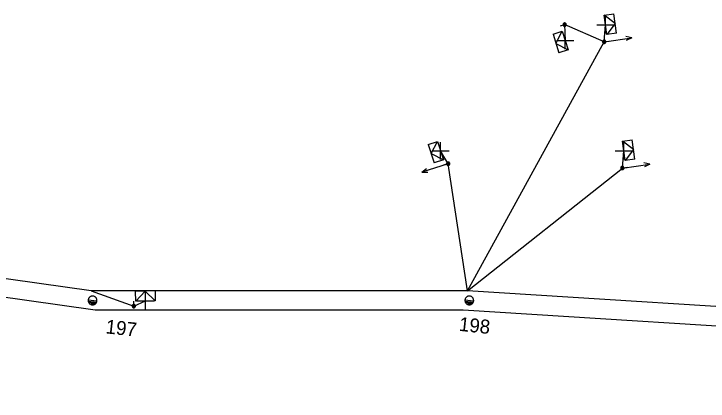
# Model space of a CAD drawing. Extents: x -544780 to -541582, y -1198995 to -1196551.
# Drawn here: x -542553.15 to -542503.18, y -1198575.39 to -1198547.56 of the extents above; entities that cross this region are included whole.
import ezdxf

# ---------------------------------------------------------------- set-up
doc = ezdxf.new("R2010")
doc.units = 0
for name, color, linetype in [('Vrstva 1', 7, 'Continuous'), ('Vrstva 13', 7, 'Continuous'), ('Vrstva 14', 7, 'Continuous'), ('Vrstva 2', 7, 'Continuous'), ('Vrstva 31', 7, 'Continuous'), ('Vrstva 34', 7, 'Continuous'), ('Vrstva 52', 7, 'Continuous'), ('Vrstva 54', 7, 'Continuous'), ('Vrstva 9', 7, 'Continuous')]:
    doc.layers.add(name, color=color, linetype=linetype)

# ---------------------------------------------------------------- blocks, each defined once
blk = doc.blocks.new('NN440')
at = {"layer": 'Vrstva 2'}
for points in [[(0.631, -0.004), (0.627, 0.062), (0.617, 0.127), (0.6, 0.191), (0.577, 0.252), (0.547, 0.311), (0.511, 0.366), (0.469, 0.417), (0.423, 0.464), (0.371, 0.505), (0.316, 0.542), (0.257, 0.571), (0.196, 0.595), (0.132, 0.612), (0.067, 0.622), (0.001, 0.626), (-0.065, 0.622), (-0.13, 0.612), (-0.194, 0.595), (-0.255, 0.571), (-0.314, 0.542), (-0.369, 0.505), (-0.42, 0.464), (-0.467, 0.417), (-0.509, 0.366), (-0.544, 0.311), (-0.574, 0.252), (-0.598, 0.191), (-0.615, 0.127), (-0.626, 0.062), (-0.629, -0.004), (-0.626, -0.07), (-0.615, -0.135), (-0.598, -0.199), (-0.574, -0.26), (-0.544, -0.319), (-0.509, -0.374), (-0.467, -0.426), (-0.42, -0.472), (-0.369, -0.514), (-0.314, -0.55), (-0.255, -0.58), (-0.194, -0.603), (-0.13, -0.62), (-0.065, -0.631), (0.001, -0.634), (0.067, -0.631), (0.132, -0.62), (0.196, -0.603), (0.257, -0.58), (0.316, -0.55), (0.371, -0.514), (0.423, -0.472), (0.469, -0.426), (0.511, -0.374), (0.547, -0.319), (0.577, -0.26), (0.6, -0.199), (0.617, -0.135), (0.627, -0.07), (0.631, -0.004)], [(-0.631, 0), (0.629, 0)], [(-0.601, -0.177), (0.57, -0.177)], [(-0.513, -0.325), (0.501, -0.325)], [(-0.375, -0.473), (0.353, -0.473)]]:
    blk.add_lwpolyline(points, dxfattribs=at)
blk = doc.blocks.new('NN560')
at = {"layer": 'Vrstva 2'}
for points in [[(1.999, -0.001), (1.59, 0.141)], [(0, -0.001), (1.999, -0.001)], [(1.999, -0.001), (1.59, -0.134)]]:
    blk.add_lwpolyline(points, dxfattribs=at)
blk = doc.blocks.new('NN800')
at = {"layer": 'Vrstva 1'}
for points in [[(-0.442, 0.442), (0.442, -0.442)], [(-0.442, -0.442), (0.442, 0.442)]]:
    blk.add_lwpolyline(points, dxfattribs=at)
blk = doc.blocks.new('NN630')
at = {"layer": 'Vrstva 9'}
for points in [[(-0.003, -0.7), (-0.703, 0)], [(-0.703, -0.7), (-0.703, 0), (0.697, 0), (0.697, -0.7)], [(-0.003, -0.7), (0.697, 0)], [(-0.703, -0.7), (0.697, -0.7)]]:
    blk.add_lwpolyline(points, dxfattribs=at)
blk = doc.blocks.new('NN500')
at = {"layer": 'Vrstva 2'}
for points in [[(-0.001, -0.235), (0.023, -0.234), (0.048, -0.23), (0.071, -0.224), (0.094, -0.215), (0.116, -0.204), (0.137, -0.191), (0.156, -0.175), (0.173, -0.158), (0.189, -0.139), (0.202, -0.118), (0.213, -0.096), (0.222, -0.073), (0.229, -0.049), (0.232, -0.025), (0.234, 0), (0.232, 0.024), (0.229, 0.048), (0.222, 0.072), (0.213, 0.095), (0.202, 0.117), (0.189, 0.138), (0.173, 0.157), (0.156, 0.174), (0.137, 0.19), (0.116, 0.203), (0.094, 0.214), (0.071, 0.223), (0.048, 0.229), (0.023, 0.233), (-0.001, 0.235), (-0.026, 0.233), (-0.05, 0.229), (-0.074, 0.223), (-0.097, 0.214), (-0.119, 0.203), (-0.139, 0.19), (-0.158, 0.174), (-0.176, 0.157), (-0.191, 0.138), (-0.205, 0.117), (-0.216, 0.095), (-0.225, 0.072), (-0.231, 0.048), (-0.235, 0.024), (-0.236, 0), (-0.235, -0.025), (-0.231, -0.049), (-0.225, -0.073), (-0.216, -0.096), (-0.205, -0.118), (-0.191, -0.139), (-0.176, -0.158), (-0.158, -0.175), (-0.139, -0.191), (-0.119, -0.204), (-0.097, -0.215), (-0.074, -0.224), (-0.05, -0.23), (-0.026, -0.234), (-0.001, -0.235)], [(-0.001, -0.235), (0.023, -0.234), (0.048, -0.23), (0.071, -0.224), (0.094, -0.215), (0.116, -0.204), (0.137, -0.191), (0.156, -0.175), (0.173, -0.158), (0.189, -0.139), (0.202, -0.118), (0.213, -0.096), (0.222, -0.073), (0.229, -0.049), (0.232, -0.025), (0.234, 0), (0.232, 0.024), (0.229, 0.048), (0.222, 0.072), (0.213, 0.095), (0.202, 0.117), (0.189, 0.138), (0.173, 0.157), (0.156, 0.174), (0.137, 0.19), (0.116, 0.203), (0.094, 0.214), (0.071, 0.223), (0.048, 0.229), (0.023, 0.233), (-0.001, 0.235), (-0.026, 0.233), (-0.05, 0.229), (-0.074, 0.223), (-0.097, 0.214), (-0.119, 0.203), (-0.139, 0.19), (-0.158, 0.174), (-0.176, 0.157), (-0.191, 0.138), (-0.205, 0.117), (-0.216, 0.095), (-0.225, 0.072), (-0.231, 0.048), (-0.235, 0.024), (-0.236, 0), (-0.235, -0.025), (-0.231, -0.049), (-0.225, -0.073), (-0.216, -0.096), (-0.205, -0.118), (-0.191, -0.139), (-0.176, -0.158), (-0.158, -0.175), (-0.139, -0.191), (-0.119, -0.204), (-0.097, -0.215), (-0.074, -0.224), (-0.05, -0.23), (-0.026, -0.234), (-0.001, -0.235)], [(-0.001, -0.206), (0.02, -0.205), (0.041, -0.201), (0.062, -0.196), (0.082, -0.188), (0.101, -0.178), (0.12, -0.167), (0.136, -0.153), (0.151, -0.138), (0.165, -0.121), (0.177, -0.103), (0.186, -0.084), (0.194, -0.064), (0.2, -0.043), (0.203, -0.022), (0.204, 0), (0.203, 0.021), (0.2, 0.042), (0.194, 0.063), (0.186, 0.083), (0.177, 0.102), (0.165, 0.12), (0.151, 0.137), (0.136, 0.152), (0.12, 0.166), (0.101, 0.177), (0.082, 0.187), (0.062, 0.195), (0.041, 0.2), (0.02, 0.204), (-0.001, 0.205), (-0.023, 0.204), (-0.044, 0.2), (-0.065, 0.195), (-0.085, 0.187), (-0.104, 0.177), (-0.122, 0.166), (-0.139, 0.152), (-0.154, 0.137), (-0.167, 0.12), (-0.179, 0.102), (-0.189, 0.083), (-0.197, 0.063), (-0.202, 0.042), (-0.205, 0.021), (-0.207, 0), (-0.205, -0.022), (-0.202, -0.043), (-0.197, -0.064), (-0.189, -0.084), (-0.179, -0.103), (-0.167, -0.121), (-0.154, -0.138), (-0.139, -0.153), (-0.122, -0.167), (-0.104, -0.178), (-0.085, -0.188), (-0.065, -0.196), (-0.044, -0.201), (-0.023, -0.205), (-0.001, -0.206)], [(-0.001, -0.176), (0.017, -0.175), (0.035, -0.172), (0.053, -0.168), (0.07, -0.161), (0.087, -0.153), (0.102, -0.143), (0.116, -0.131), (0.129, -0.118), (0.141, -0.104), (0.151, -0.088), (0.159, -0.072), (0.166, -0.055), (0.171, -0.037), (0.174, -0.019), (0.175, 0), (0.174, 0.018), (0.171, 0.036), (0.166, 0.054), (0.159, 0.071), (0.151, 0.087), (0.141, 0.103), (0.129, 0.117), (0.116, 0.13), (0.102, 0.142), (0.087, 0.152), (0.07, 0.16), (0.053, 0.167), (0.035, 0.172), (0.017, 0.174), (-0.001, 0.175), (-0.02, 0.174), (-0.038, 0.172), (-0.056, 0.167), (-0.073, 0.16), (-0.089, 0.152), (-0.105, 0.142), (-0.119, 0.13), (-0.132, 0.117), (-0.143, 0.103), (-0.153, 0.087), (-0.162, 0.071), (-0.168, 0.054), (-0.173, 0.036), (-0.176, 0.018), (-0.177, 0), (-0.176, -0.019), (-0.173, -0.037), (-0.168, -0.055), (-0.162, -0.072), (-0.153, -0.088), (-0.143, -0.104), (-0.132, -0.118), (-0.119, -0.131), (-0.105, -0.143), (-0.089, -0.153), (-0.073, -0.161), (-0.056, -0.168), (-0.038, -0.172), (-0.02, -0.175), (-0.001, -0.176)], [(-0.001, -0.147), (0.014, -0.146), (0.029, -0.143), (0.044, -0.139), (0.058, -0.134), (0.072, -0.127), (0.085, -0.119), (0.097, -0.109), (0.107, -0.098), (0.117, -0.086), (0.125, -0.073), (0.132, -0.06), (0.138, -0.046), (0.142, -0.031), (0.144, -0.016), (0.145, 0), (0.144, 0.015), (0.142, 0.03), (0.138, 0.045), (0.132, 0.059), (0.125, 0.073), (0.117, 0.086), (0.107, 0.097), (0.097, 0.108), (0.085, 0.118), (0.072, 0.126), (0.058, 0.133), (0.044, 0.139), (0.029, 0.143), (0.014, 0.145), (-0.001, 0.146), (-0.017, 0.145), (-0.032, 0.143), (-0.046, 0.139), (-0.061, 0.133), (-0.074, 0.126), (-0.087, 0.118), (-0.099, 0.108), (-0.11, 0.097), (-0.119, 0.086), (-0.128, 0.073), (-0.135, 0.059), (-0.14, 0.045), (-0.144, 0.03), (-0.147, 0.015), (-0.147, 0), (-0.147, -0.016), (-0.144, -0.031), (-0.14, -0.046), (-0.135, -0.06), (-0.128, -0.073), (-0.119, -0.086), (-0.11, -0.098), (-0.099, -0.109), (-0.087, -0.119), (-0.074, -0.127), (-0.061, -0.134), (-0.046, -0.139), (-0.032, -0.143), (-0.017, -0.146), (-0.001, -0.147)], [(-0.001, -0.117), (0.011, -0.116), (0.023, -0.114), (0.035, -0.111), (0.046, -0.107), (0.057, -0.101), (0.067, -0.095), (0.077, -0.087), (0.085, -0.078), (0.093, -0.069), (0.1, -0.059), (0.105, -0.048), (0.11, -0.036), (0.113, -0.025), (0.115, -0.013), (0.115, 0), (0.115, 0.012), (0.113, 0.024), (0.11, 0.036), (0.105, 0.047), (0.1, 0.058), (0.093, 0.068), (0.085, 0.078), (0.077, 0.086), (0.067, 0.094), (0.057, 0.101), (0.046, 0.106), (0.035, 0.11), (0.023, 0.114), (0.011, 0.116), (-0.001, 0.116), (-0.013, 0.116), (-0.025, 0.114), (-0.037, 0.11), (-0.049, 0.106), (-0.059, 0.101), (-0.07, 0.094), (-0.079, 0.086), (-0.088, 0.078), (-0.096, 0.068), (-0.102, 0.058), (-0.108, 0.047), (-0.112, 0.036), (-0.115, 0.024), (-0.117, 0.012), (-0.118, 0), (-0.117, -0.013), (-0.115, -0.025), (-0.112, -0.036), (-0.108, -0.048), (-0.102, -0.059), (-0.096, -0.069), (-0.088, -0.078), (-0.079, -0.087), (-0.07, -0.095), (-0.059, -0.101), (-0.049, -0.107), (-0.037, -0.111), (-0.025, -0.114), (-0.013, -0.116), (-0.001, -0.117)], [(-0.001, -0.087), (0.008, -0.087), (0.017, -0.085), (0.026, -0.083), (0.034, -0.08), (0.042, -0.076), (0.05, -0.071), (0.057, -0.065), (0.063, -0.059), (0.069, -0.051), (0.074, -0.044), (0.078, -0.036), (0.081, -0.027), (0.084, -0.019), (0.085, -0.01), (0.086, 0), (0.085, 0.009), (0.084, 0.018), (0.081, 0.026), (0.078, 0.035), (0.074, 0.043), (0.069, 0.051), (0.063, 0.058), (0.057, 0.064), (0.05, 0.07), (0.042, 0.075), (0.034, 0.079), (0.026, 0.082), (0.017, 0.085), (0.008, 0.086), (-0.001, 0.087), (-0.01, 0.086), (-0.019, 0.085), (-0.028, 0.082), (-0.037, 0.079), (-0.045, 0.075), (-0.052, 0.07), (-0.059, 0.064), (-0.066, 0.058), (-0.072, 0.051), (-0.077, 0.043), (-0.081, 0.035), (-0.084, 0.026), (-0.086, 0.018), (-0.088, 0.009), (-0.088, 0), (-0.088, -0.01), (-0.086, -0.019), (-0.084, -0.027), (-0.081, -0.036), (-0.077, -0.044), (-0.072, -0.052), (-0.066, -0.059), (-0.059, -0.065), (-0.052, -0.071), (-0.045, -0.076), (-0.037, -0.08), (-0.028, -0.083), (-0.019, -0.085), (-0.01, -0.087), (-0.001, -0.087)], [(-0.001, -0.058), (0.005, -0.057), (0.011, -0.056), (0.016, -0.055), (0.022, -0.053), (0.027, -0.05), (0.032, -0.047), (0.037, -0.043), (0.041, -0.039), (0.045, -0.034), (0.048, -0.029), (0.051, -0.024), (0.053, -0.018), (0.055, -0.012), (0.056, -0.006), (0.056, 0), (0.056, 0.006), (0.055, 0.011), (0.053, 0.017), (0.051, 0.023), (0.048, 0.028), (0.045, 0.033), (0.041, 0.038), (0.037, 0.042), (0.032, 0.046), (0.027, 0.049), (0.022, 0.052), (0.016, 0.054), (0.011, 0.056), (0.005, 0.057), (-0.001, 0.057), (-0.007, 0.057), (-0.013, 0.056), (-0.019, 0.054), (-0.025, 0.052), (-0.03, 0.049), (-0.035, 0.046), (-0.04, 0.042), (-0.044, 0.038), (-0.048, 0.033), (-0.051, 0.028), (-0.054, 0.023), (-0.056, 0.017), (-0.057, 0.011), (-0.058, 0.006), (-0.059, 0), (-0.058, -0.006), (-0.057, -0.012), (-0.056, -0.018), (-0.054, -0.024), (-0.051, -0.029), (-0.048, -0.034), (-0.044, -0.039), (-0.04, -0.043), (-0.035, -0.047), (-0.03, -0.05), (-0.025, -0.053), (-0.019, -0.055), (-0.013, -0.056), (-0.007, -0.057), (-0.001, -0.058)], [(-0.001, -0.028), (0.002, -0.028), (0.005, -0.028), (0.007, -0.027), (0.01, -0.026), (0.013, -0.024), (0.015, -0.023), (0.017, -0.021), (0.019, -0.019), (0.021, -0.017), (0.023, -0.014), (0.024, -0.012), (0.025, -0.009), (0.026, -0.006), (0.026, -0.003), (0.027, 0), (0.026, 0.002), (0.026, 0.005), (0.025, 0.008), (0.024, 0.011), (0.023, 0.013), (0.021, 0.016), (0.019, 0.018), (0.017, 0.02), (0.015, 0.022), (0.013, 0.024), (0.01, 0.025), (0.007, 0.026), (0.005, 0.027), (0.002, 0.027), (-0.001, 0.027), (-0.004, 0.027), (-0.007, 0.027), (-0.01, 0.026), (-0.012, 0.025), (-0.015, 0.024), (-0.018, 0.022), (-0.02, 0.02), (-0.022, 0.018), (-0.024, 0.016), (-0.025, 0.013), (-0.027, 0.011), (-0.028, 0.008), (-0.028, 0.005), (-0.029, 0.002), (-0.029, 0), (-0.029, -0.003), (-0.028, -0.006), (-0.028, -0.009), (-0.027, -0.012), (-0.025, -0.014), (-0.024, -0.017), (-0.022, -0.019), (-0.02, -0.021), (-0.018, -0.023), (-0.015, -0.024), (-0.012, -0.026), (-0.01, -0.027), (-0.007, -0.028), (-0.004, -0.028), (-0.001, -0.028)], [(0.234, 0), (0.704, 0)]]:
    blk.add_lwpolyline(points, dxfattribs=at)

msp = doc.modelspace()

# ---------------------------------------------------------------- linework, layer by layer
at = {"layer": 'Vrstva 1'}
for points in [[(-542468.937, -1198575.165), (-542469.418, -1198575.393), (-542471.312, -1198575.063), (-542493.418, -1198570.581), (-542520.821, -1198568.867), (-542547.289, -1198568.867), (-542573.951, -1198565.092), (-542607.008, -1198561.88), (-542636.019, -1198560.809), (-542636.996, -1198560.774)], [(-542520.509, -1198567.465), (-542547.6, -1198567.465), (-542572.611, -1198563.932)], [(-542470.089, -1198574.29), (-542471.092, -1198574.066), (-542493.107, -1198569.179), (-542520.509, -1198567.465)]]:
    msp.add_lwpolyline(points, dxfattribs=at)
at = {"layer": 'Vrstva 52'}
msp.add_lwpolyline([(-542520.509, -1198567.465), (-542510.657, -1198549.556)], dxfattribs=at)
at = {"layer": 'Vrstva 54'}
for points in [[(-542510.657, -1198549.556), (-542513.503, -1198548.325), (-542513.462, -1198549.474)], [(-542510.657, -1198549.556), (-542510.562, -1198548.346)], [(-542520.509, -1198567.465), (-542521.886, -1198558.328), (-542522.438, -1198557.393)], [(-542520.509, -1198567.465), (-542509.349, -1198558.636), (-542509.245, -1198557.403)], [(-542547.6, -1198567.465), (-542544.522, -1198568.563), (-542543.681, -1198568.19)]]:
    msp.add_lwpolyline(points, dxfattribs=at)

# ---------------------------------------------------------------- block references
at = {"layer": 'Vrstva 13'}
for name, p, xscale, yscale, rotation in [('NN500', (-542513.503, -1198548.325), 0.5, 0.5, -162.39900001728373), ('NN500', (-542510.657, -1198549.556), 0.5, 0.5000000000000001, 8.268999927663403), ('NN500', (-542521.886, -1198558.328), 0.5, 0.5, -162.39799996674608), ('NN500', (-542509.349, -1198558.636), 0.4999999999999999, 0.49999999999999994, 8.262000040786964), ('NN440', (-542547.488, -1198568.155), 0.5000000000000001, 0.4999999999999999, -6.220485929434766), ('NN440', (-542520.367, -1198568.155), 0.5, 0.5, -5.965438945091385), ('NN500', (-542544.522, -1198568.563), 0.5, 0.5, 91.11999996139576)]:
    msp.add_blockref(name, p, dxfattribs=dict(at, xscale=xscale, yscale=yscale, rotation=rotation))
for p, rotation in [((-542510.657, -1198549.556), 8.269191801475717), ((-542521.886, -1198558.328), -162.39752229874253), ((-542509.349, -1198558.636), 8.262102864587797)]:
    msp.add_blockref('NN560', p, dxfattribs=dict(at, rotation=rotation))
at = {"layer": 'Vrstva 31'}
for p, rotation in [((-542510.562, -1198548.346), 98.26919164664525), ((-542513.462, -1198549.474), -72.39851662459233), ((-542522.438, -1198557.393), -72.39752221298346), ((-542509.245, -1198557.403), 98.26210274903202), ((-542543.68, -1198568.19), -178.8799498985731)]:
    msp.add_blockref('NN630', p, dxfattribs=dict(at, rotation=rotation))
at = {"layer": 'Vrstva 34'}
for p, rotation in [((-542510.562, -1198548.346), 45), ((-542513.462, -1198549.474), 45), ((-542522.438, -1198557.393), 45), ((-542509.245, -1198557.403), 45), ((-542543.681, -1198568.19), 45.00000009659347)]:
    msp.add_blockref('NN800', p, dxfattribs=dict(at, rotation=rotation))

# ---------------------------------------------------------------- texts
at = {"layer": 'Vrstva 14'}
for s, rotation, p in [('197', 353.78, (-542546.579, -1198570.518)), ('198', 354.035, (-542521.14, -1198570.338))]:
    msp.add_text(s, height=1, rotation=rotation, dxfattribs=at).set_placement(p)

doc.saveas('drawing.dxf')
